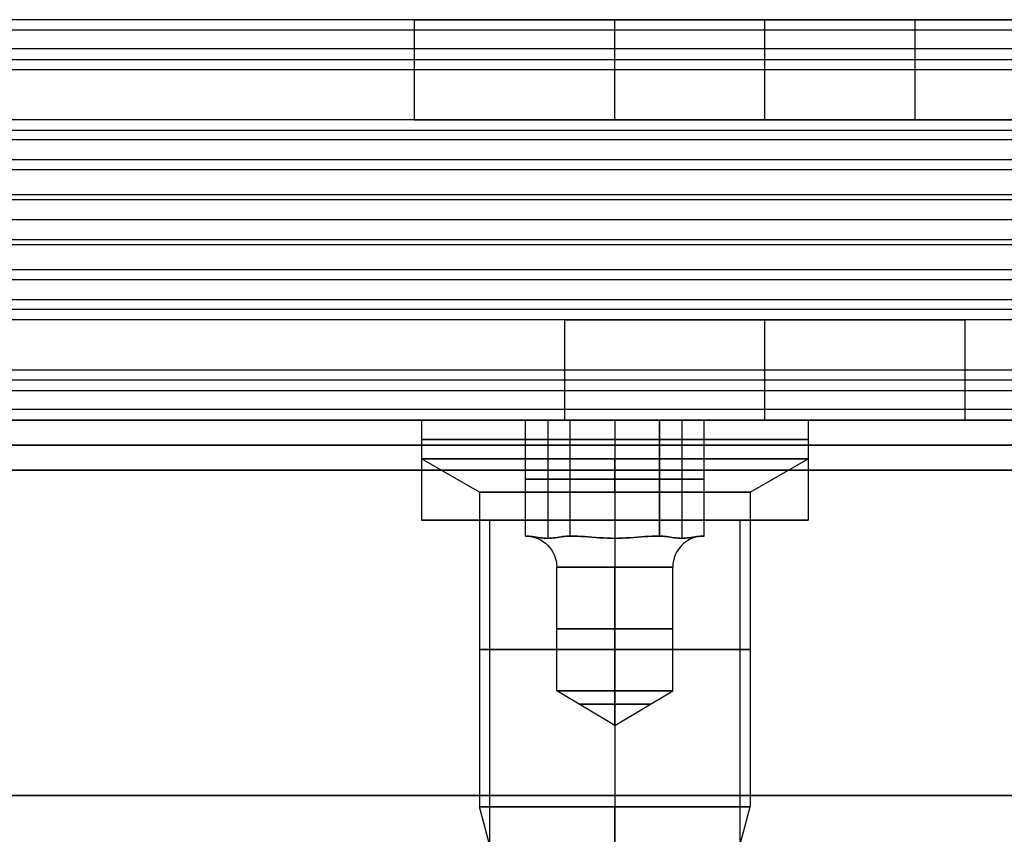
# Model space of a CAD drawing. Header units: millimetres. Extents: x -646 to 654, y -203 to 198.
# Tile 565 of 656: x 264 to 283, y 141 to 157. Entities that reach past the tile are written whole.
import ezdxf

# ---------------------------------------------------------------- set-up
doc = ezdxf.new("R2010")
doc.units = ezdxf.units.MM
doc.layers.add('Default', color=7, linetype='Continuous', true_color=0x000000)

msp = doc.modelspace()

# ---------------------------------------------------------------- linework, layer by layer
at = {"layer": 'Default'}
for p, q in [((-645.384, 149.34, 1170.822), (652.616, 149.34, 1170.822)), ((652.616, 149.34, 772.822), (-645.384, 149.34, 772.822)), ((652.616, 149.34, 971.822), (-645.384, 149.34, 971.822)), ((271.752, 147.34, 881.322), (273.116, 147.34, 881.322)), ((275.616, 147.34, 877.459), (275.616, 147.34, 878.822)), ((275.616, 147.34, 883.822), (275.616, 147.34, 885.186)), ((278.116, 147.34, 881.322), (279.479, 147.34, 881.322))]:
    msp.add_line(p, q, dxfattribs=at)
at = {"layer": 'Default', "color": 9, "true_color": 0xbebcba}
for p, q in [((271.752, 149.34, 881.322), (273.831, 149.34, 881.322)), ((271.752, 149.34, 881.322), (271.752, 148.568, 881.322)), ((274.277, 149.34, 880.549), (274.277, 146.977, 880.549)), ((274.277, 149.34, 882.095), (274.277, 146.977, 882.095)), ((275.616, 149.34, 879.777), (275.616, 146.977, 879.777)), ((275.616, 149.34, 882.868), (275.616, 146.977, 882.868)), ((275.616, 149.34, 877.459), (275.616, 149.34, 879.777)), ((275.616, 149.34, 882.868), (275.616, 149.34, 885.186)), ((275.616, 149.34, 885.186), (275.616, 148.568, 885.186)), ((275.616, 149.34, 877.459), (275.616, 148.568, 877.459)), ((276.954, 149.34, 882.095), (276.954, 146.977, 882.095)), ((276.954, 149.34, 880.549), (276.954, 146.977, 880.549)), ((277.4, 149.34, 881.322), (279.479, 149.34, 881.322)), ((279.479, 149.34, 881.322), (279.479, 148.568, 881.322)), ((272.911, 147.898, 881.322), (271.752, 148.568, 881.322)), ((275.616, 147.898, 884.027), (275.616, 148.568, 885.186)), ((275.616, 147.898, 878.618), (275.616, 148.568, 877.459)), ((278.32, 147.898, 881.322), (279.479, 148.568, 881.322)), ((273.831, 148.159, 881.322), (274.723, 148.159, 879.777)), ((274.723, 148.159, 882.868), (273.831, 148.159, 881.322)), ((274.723, 148.159, 879.777), (276.508, 148.159, 879.777)), ((276.508, 148.159, 882.868), (274.723, 148.159, 882.868)), ((277.4, 148.159, 881.322), (276.508, 148.159, 882.868)), ((276.508, 148.159, 879.777), (277.4, 148.159, 881.322)), ((272.911, 147.898, 881.322), (272.911, 141.613, 881.322)), ((275.616, 147.898, 884.027), (275.616, 141.613, 884.027)), ((275.616, 147.898, 878.618), (275.616, 141.613, 878.618)), ((278.32, 147.898, 881.322), (278.32, 141.613, 881.322)), ((273.831, 147.022, 881.322), (273.838, 147.022, 881.322)), ((273.835, 147.022, 881.329), (273.835, 147.022, 881.316)), ((274.72, 147.022, 879.783), (274.727, 147.022, 879.783)), ((274.72, 147.022, 882.861), (274.727, 147.022, 882.861)), ((274.727, 147.022, 879.783), (274.727, 147.022, 879.777)), ((274.727, 147.022, 882.868), (274.727, 147.022, 882.861)), ((276.504, 147.022, 879.783), (276.504, 147.022, 879.777)), ((276.504, 147.022, 879.783), (276.512, 147.022, 879.783)), ((276.504, 147.022, 882.868), (276.504, 147.022, 882.861)), ((276.504, 147.022, 882.861), (276.512, 147.022, 882.861)), ((277.393, 147.022, 881.322), (277.4, 147.022, 881.322)), ((277.397, 147.022, 881.329), (277.397, 147.022, 881.316)), ((274.457, 143.931, 881.322), (274.457, 146.404, 881.322)), ((275.616, 143.931, 880.163), (275.616, 146.404, 880.163)), ((275.616, 143.931, 882.481), (275.616, 146.404, 882.481)), ((276.775, 143.931, 881.322), (276.775, 146.404, 881.322)), ((275.616, 143.235, 881.322), (274.457, 143.931, 881.322)), ((275.616, 143.235, 881.322), (276.775, 143.931, 881.322)), ((275.616, 143.235, 881.322), (275.616, 143.931, 880.163)), ((275.616, 143.235, 881.322), (275.616, 143.931, 882.481)), ((273.396, 139.804, 881.322), (272.911, 141.613, 881.322)), ((275.616, 140.299, 883.675), (275.616, 141.613, 884.027)), ((275.616, 139.309, 879.235), (275.616, 141.613, 878.618)), ((277.563, 138.786, 881.322), (278.32, 141.613, 881.322))]:
    msp.add_line(p, q, dxfattribs=at)
at = {"layer": 'Default', "color": 9, "true_color": 0xbebcba, "extrusion": (0, -1, 0)}
for centre, radius in [((275.616, 881.322, -148.954), 3.864), ((275.616, 881.322, -144.756), 2.705)]:
    msp.add_circle(centre, radius, dxfattribs=at)
at = {"layer": 'Default', "color": 9, "true_color": 0xbebcba, "extrusion": (0, 1, 0)}
for centre, radius in [((-275.616, 881.322, 145.168), 1.159), ((-275.616, 881.322, 143.664), 0.715)]:
    msp.add_circle(centre, radius, dxfattribs=at)
for centre, radius, start, end in [((-275.616, 881.322, 149.34), 3.864, 270, 90), ((-275.616, 881.322, 148.568), 3.864, 90, 180), ((-275.616, 881.322, 148.568), 3.864, 180, 270), ((-275.616, 881.322, 147.898), 2.705, 270, 0), ((-275.616, 881.322, 147.898), 2.705, 0, 90), ((-275.616, 881.322, 147.022), 1.777, 359.5918, 0.4082), ((-275.616, 881.322, 147.022), 1.777, 359.5918, 0.4082), ((-275.616, 881.322, 147.022), 1.777, 299.5918, 300.4082), ((-275.616, 881.322, 147.022), 1.777, 59.5918, 60.4082), ((-275.616, 881.322, 147.022), 1.777, 59.5918, 60.4082), ((-275.616, 881.322, 147.022), 1.777, 119.5918, 120.4082), ((-275.616, 881.322, 147.022), 1.777, 239.5918, 240.4082), ((-275.616, 881.322, 147.022), 1.777, 119.5918, 120.4082), ((-275.616, 881.322, 147.022), 1.777, 179.5918, 180.4082), ((-275.616, 881.322, 147.022), 1.777, 179.5918, 180.4082), ((-275.616, 881.322, 143.931), 1.159, 270, 90), ((-275.616, 881.322, 141.613), 2.705, 90, 180), ((-275.616, 881.322, 141.613), 2.705, 180, 270)]:
    msp.add_arc(centre, radius, start, end, dxfattribs=at)
at = {"layer": 'Default', "color": 9, "true_color": 0xbebcba, "extrusion": (0, -1, 0)}
for centre, radius, start, end in [((275.616, 881.322, -149.34), 3.864, 270, 0), ((275.616, 881.322, -149.34), 3.864, 0, 90), ((275.616, 881.322, -148.568), 3.864, 90, 180), ((275.616, 881.322, -148.568), 3.864, 180, 270), ((275.616, 881.322, -147.898), 2.705, 270, 0), ((275.616, 881.322, -147.898), 2.705, 0, 90), ((275.616, 881.322, -146.404), 1.159, 90, 270), ((275.616, 881.322, -146.404), 1.159, 270, 90), ((275.616, 881.322, -143.931), 1.159, 0, 90), ((275.616, 881.322, -143.931), 1.159, 270, 0), ((275.616, 881.322, -141.613), 2.705, 90, 180), ((275.616, 881.322, -141.613), 2.705, 180, 270)]:
    msp.add_arc(centre, radius, start, end, dxfattribs=at)
at = {"layer": 'Default', "color": 9, "true_color": 0xbebcba, "extrusion": (0, 0, -1)}
msp.add_arc((-273.838, 146.404, -881.322), 0.618, 90, 180, dxfattribs=at)
at = {"layer": 'Default', "color": 9, "true_color": 0xbebcba, "extrusion": (-1, 0, 0)}
msp.add_arc((-146.404, 883.099, -275.616), 0.618, 202.0243, 270, dxfattribs=at)
at = {"layer": 'Default', "color": 9, "true_color": 0xbebcba, "extrusion": (1, 0, 0)}
msp.add_arc((146.404, 879.545, 275.616), 0.618, 22.0243, 90, dxfattribs=at)
at = {"layer": 'Default', "color": 9, "true_color": 0xbebcba}
msp.add_arc((277.393, 146.404, 881.322), 0.618, 90, 180, dxfattribs=at)
at = {"layer": 'Default'}
for points in [[(628.616, 157.34, 1076.214), (3.616, 157.34, 1076.214), (-621.384, 157.34, 1076.214)], [(628.616, 157.34, 1089.822), (3.616, 157.34, 1089.822), (-621.384, 157.34, 1089.822)], [(271.696, 157.34, 1083.018), (252.116, 157.34, 1083.018), (232.535, 157.34, 1083.018)], [(271.616, 155.34, 1082.214), (271.616, 156.34, 1082.214), (271.616, 157.34, 1082.214)], [(281.616, 157.34, 1086.214), (278.616, 157.34, 1086.214), (275.616, 157.34, 1086.214)], [(275.616, 157.34, 1078.214), (278.616, 157.34, 1078.214), (281.616, 157.34, 1078.214)], [(275.616, 155.34, 1086.214), (275.616, 156.34, 1086.214), (275.616, 157.34, 1086.214)], [(275.616, 155.34, 1078.214), (275.616, 156.34, 1078.214), (275.616, 157.34, 1078.214)], [(278.616, 155.34, 1086.214), (278.616, 156.34, 1086.214), (278.616, 157.34, 1086.214)], [(278.616, 155.34, 1078.214), (278.616, 156.34, 1078.214), (278.616, 157.34, 1078.214)], [(281.616, 155.34, 1086.214), (281.616, 156.34, 1086.214), (281.616, 157.34, 1086.214)], [(281.616, 155.34, 1078.214), (281.616, 156.34, 1078.214), (281.616, 157.34, 1078.214)], [(628.616, 157.129, 1090.717), (3.616, 157.129, 1090.717), (-621.384, 157.129, 1090.717)], [(628.616, 156.755, 1074.8), (3.616, 156.755, 1074.8), (-621.384, 156.755, 1074.8)], [(628.616, 156.54, 1091.422), (3.616, 156.54, 1091.422), (-621.384, 156.54, 1091.422)], [(628.616, 156.34, 1120.822), (3.616, 156.34, 1120.822), (-621.384, 156.34, 1120.822)], [(628.616, 156.34, 1118.822), (3.616, 156.34, 1118.822), (-621.384, 156.34, 1118.822)], [(628.616, 156.34, 1119.822), (3.616, 156.34, 1119.822), (-621.384, 156.34, 1119.822)], [(628.616, 155.34, 1074.214), (3.616, 155.34, 1074.214), (-621.384, 155.34, 1074.214)], [(628.616, 155.34, 1076.214), (3.616, 155.34, 1076.214), (-621.384, 155.34, 1076.214)], [(628.616, 155.34, 1089.714), (3.616, 155.34, 1089.714), (-621.384, 155.34, 1089.714)], [(628.616, 155.34, 1101.322), (3.616, 155.34, 1101.322), (-621.384, 155.34, 1101.322)], [(628.616, 155.34, 1093.822), (3.616, 155.34, 1093.822), (-621.384, 155.34, 1093.822)], [(628.616, 155.34, 1097.572), (3.616, 155.34, 1097.572), (-621.384, 155.34, 1097.572)], [(271.686, 155.34, 1082.964), (252.116, 155.34, 1082.964), (232.546, 155.34, 1082.964)], [(275.616, 155.34, 1086.214), (278.616, 155.34, 1086.214), (281.616, 155.34, 1086.214)], [(281.616, 155.34, 1078.214), (278.616, 155.34, 1078.214), (275.616, 155.34, 1078.214)], [(628.616, 155.129, 1102.217), (3.616, 155.129, 1102.217), (-621.384, 155.129, 1102.217)], [(628.616, 154.94, 1092.622), (3.616, 154.94, 1092.622), (-621.384, 154.94, 1092.622)], [(628.616, 154.54, 1102.922), (3.616, 154.54, 1102.922), (-621.384, 154.54, 1102.922)], [(628.616, 154.34, 1093.822), (3.616, 154.34, 1093.822), (-621.384, 154.34, 1093.822)], [(628.616, 153.84, 1120.822), (3.616, 153.84, 1120.822), (-621.384, 153.84, 1120.822)], [(628.616, 153.84, 1118.822), (3.616, 153.84, 1118.822), (-621.384, 153.84, 1118.822)], [(628.616, 153.74, 1090.914), (3.616, 153.74, 1090.914), (-621.384, 153.74, 1090.914)], [(628.616, 153.34, 1101.214), (3.616, 153.34, 1101.214), (-621.384, 153.34, 1101.214)], [(628.616, 153.34, 1093.822), (3.616, 153.34, 1093.822), (-621.384, 153.34, 1093.822)], [(628.616, 153.34, 1097.518), (3.616, 153.34, 1097.518), (-621.384, 153.34, 1097.518)], [(628.616, 153.34, 1093.822), (3.616, 153.34, 1093.822), (-621.384, 153.34, 1093.822)], [(628.616, 153.34, 1101.214), (3.616, 153.34, 1101.214), (-621.384, 153.34, 1101.214)], [(628.616, 153.34, 1097.518), (3.616, 153.34, 1097.518), (-621.384, 153.34, 1097.518)], [(628.616, 152.94, 1104.122), (3.616, 152.94, 1104.122), (-621.384, 152.94, 1104.122)], [(628.616, 152.84, 1074.214), (3.616, 152.84, 1074.214), (-621.384, 152.84, 1074.214)], [(628.616, 152.84, 1076.214), (3.616, 152.84, 1076.214), (-621.384, 152.84, 1076.214)], [(628.616, 152.34, 1101.214), (3.616, 152.34, 1101.214), (-621.384, 152.34, 1101.214)], [(628.616, 152.14, 1092.114), (3.616, 152.14, 1092.114), (-621.384, 152.14, 1092.114)], [(628.616, 151.74, 1102.414), (3.616, 151.74, 1102.414), (-621.384, 151.74, 1102.414)], [(628.616, 151.551, 1092.819), (3.616, 151.551, 1092.819), (-621.384, 151.551, 1092.819)], [(628.616, 151.34, 1093.714), (3.616, 151.34, 1093.714), (-621.384, 151.34, 1093.714)], [(628.616, 151.34, 1101.214), (3.616, 151.34, 1101.214), (-621.384, 151.34, 1101.214)], [(628.616, 151.34, 1097.464), (3.616, 151.34, 1097.464), (-621.384, 151.34, 1097.464)], [(628.616, 151.34, 1120.822), (3.616, 151.34, 1120.822), (-621.384, 151.34, 1120.822)], [(628.616, 151.34, 1118.822), (3.616, 151.34, 1118.822), (-621.384, 151.34, 1118.822)], [(628.616, 151.34, 1105.322), (3.616, 151.34, 1105.322), (-621.384, 151.34, 1105.322)], [(274.686, 151.34, 1112.072), (255.116, 151.34, 1112.072), (235.546, 151.34, 1112.072)], [(274.616, 149.34, 1112.822), (274.616, 150.34, 1112.822), (274.616, 151.34, 1112.822)], [(278.616, 149.34, 1108.822), (278.616, 150.34, 1108.822), (278.616, 151.34, 1108.822)], [(278.616, 149.34, 1116.822), (278.616, 150.34, 1116.822), (278.616, 151.34, 1116.822)], [(321.686, 151.34, 1112.072), (302.116, 151.34, 1112.072), (282.546, 151.34, 1112.072)], [(282.616, 149.34, 1112.822), (282.616, 150.34, 1112.822), (282.616, 151.34, 1112.822)], [(628.616, 150.34, 1074.214), (3.616, 150.34, 1074.214), (-621.384, 150.34, 1074.214)], [(628.616, 150.34, 1076.214), (3.616, 150.34, 1076.214), (-621.384, 150.34, 1076.214)], [(628.616, 150.34, 1075.214), (3.616, 150.34, 1075.214), (-621.384, 150.34, 1075.214)], [(628.616, 150.14, 1103.614), (3.616, 150.14, 1103.614), (-621.384, 150.14, 1103.614)], [(628.616, 149.926, 1120.236), (3.616, 149.926, 1120.236), (-621.384, 149.926, 1120.236)], [(628.616, 149.551, 1104.319), (3.616, 149.551, 1104.319), (-621.384, 149.551, 1104.319)], [(628.616, 149.34, 1118.822), (3.616, 149.34, 1118.822), (-621.384, 149.34, 1118.822)], [(628.616, 149.34, 1105.214), (3.616, 149.34, 1105.214), (-621.384, 149.34, 1105.214)], [(274.696, 149.34, 1112.018), (255.116, 149.34, 1112.018), (235.535, 149.34, 1112.018)], [(271.752, 149.34, 881.322), (271.752, 148.34, 881.322), (271.752, 147.34, 881.322)], [(275.616, 149.34, 885.186), (275.616, 148.34, 885.186), (275.616, 147.34, 885.186)], [(275.616, 149.34, 877.459), (275.616, 148.34, 877.459), (275.616, 147.34, 877.459)], [(279.479, 149.34, 881.322), (279.479, 148.34, 881.322), (279.479, 147.34, 881.322)], [(321.696, 149.34, 1112.018), (302.116, 149.34, 1112.018), (282.535, 149.34, 1112.018)], [(-645.384, 148.84, 1171.322), (3.616, 148.84, 1171.322), (652.616, 148.84, 1171.322)], [(652.616, 148.84, 772.322), (3.616, 148.84, 772.322), (-645.384, 148.84, 772.322)], [(-645.384, 148.34, 1171.822), (3.616, 148.34, 1171.822), (652.616, 148.34, 1171.822)], [(652.616, 148.34, 771.822), (3.616, 148.34, 771.822), (-645.384, 148.34, 771.822)], [(273.116, 147.34, 881.322), (273.116, 140.84, 881.322), (273.116, 134.34, 881.322)], [(275.616, 147.34, 883.822), (275.616, 140.84, 883.822), (275.616, 134.34, 883.822)], [(275.616, 147.34, 878.822), (275.616, 140.84, 878.822), (275.616, 134.34, 878.822)], [(278.116, 147.34, 881.322), (278.116, 140.84, 881.322), (278.116, 134.34, 881.322)], [(-645.384, 141.84, 1171.822), (3.616, 141.84, 1171.822), (652.616, 141.84, 1171.822)], [(652.616, 141.84, 771.822), (3.616, 141.84, 771.822), (-645.384, 141.84, 771.822)]]:
    msp.add_open_spline(points, degree=2, dxfattribs=at)
for points, weights, knots in [([(275.616, 157.34, 1086.214), (271.616, 157.34, 1086.214), (271.616, 157.34, 1082.214), (271.616, 157.34, 1078.214), (275.616, 157.34, 1078.214)], [1, 0.707106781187, 1, 0.707106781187, 1], [-55.699112, -55.699112, -55.699112, -49.415927, -49.415927, -43.132741, -43.132741, -43.132741]), ([(281.616, 157.34, 1078.214), (285.616, 157.34, 1078.214), (285.616, 157.34, 1082.214), (285.616, 157.34, 1086.214), (281.616, 157.34, 1086.214)], [1, 0.707106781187, 1, 0.707106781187, 1], [-37.132741, -37.132741, -37.132741, -30.849556, -30.849556, -24.566371, -24.566371, -24.566371]), ([(275.616, 155.34, 1078.214), (271.616, 155.34, 1078.214), (271.616, 155.34, 1082.214), (271.616, 155.34, 1086.214), (275.616, 155.34, 1086.214)], [1, 0.707106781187, 1, 0.707106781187, 1], [43.132741, 43.132741, 43.132741, 49.415927, 49.415927, 55.699112, 55.699112, 55.699112]), ([(281.616, 155.34, 1086.214), (285.616, 155.34, 1086.214), (285.616, 155.34, 1082.214), (285.616, 155.34, 1078.214), (281.616, 155.34, 1078.214)], [1, 0.707106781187, 1, 0.707106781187, 1], [24.566371, 24.566371, 24.566371, 30.849556, 30.849556, 37.132741, 37.132741, 37.132741]), ([(282.616, 151.34, 1112.822), (282.616, 151.34, 1116.822), (278.616, 151.34, 1116.822), (274.616, 151.34, 1116.822), (274.616, 151.34, 1112.822), (274.616, 151.34, 1108.822), (278.616, 151.34, 1108.822), (282.616, 151.34, 1108.822), (282.616, 151.34, 1112.822)], [1, 0.707106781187, 1, 0.707106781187, 1, 0.707106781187, 1, 0.707106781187, 1], [0, 0, 0, 6.283185, 6.283185, 12.566371, 12.566371, 18.849556, 18.849556, 25.132741, 25.132741, 25.132741]), ([(279.479, 149.34, 881.322), (279.479, 149.34, 885.186), (275.616, 149.34, 885.186), (271.752, 149.34, 885.186), (271.752, 149.34, 881.322), (271.752, 149.34, 877.459), (275.616, 149.34, 877.459), (279.479, 149.34, 877.459), (279.479, 149.34, 881.322)], [1, 0.707106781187, 1, 0.707106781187, 1, 0.707106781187, 1, 0.707106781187, 1], [7.853982, 7.853982, 7.853982, 15.707963, 15.707963, 23.561945, 23.561945, 31.415927, 31.415927, 39.269908, 39.269908, 39.269908]), ([(282.616, 149.34, 1112.822), (282.616, 149.34, 1108.822), (278.616, 149.34, 1108.822), (274.616, 149.34, 1108.822), (274.616, 149.34, 1112.822), (274.616, 149.34, 1116.822), (278.616, 149.34, 1116.822), (282.616, 149.34, 1116.822), (282.616, 149.34, 1112.822)], [1, 0.707106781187, 1, 0.707106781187, 1, 0.707106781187, 1, 0.707106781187, 1], [-25.132741, -25.132741, -25.132741, -18.849556, -18.849556, -12.566371, -12.566371, -6.283185, -6.283185, 0, 0, 0]), ([(282.616, 149.34, 1112.822), (282.616, 149.34, 1108.822), (278.616, 149.34, 1108.822), (274.616, 149.34, 1108.822), (274.616, 149.34, 1112.822), (274.616, 149.34, 1116.822), (278.616, 149.34, 1116.822), (282.616, 149.34, 1116.822), (282.616, 149.34, 1112.822)], [1, 0.707106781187, 1, 0.707106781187, 1, 0.707106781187, 1, 0.707106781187, 1], [-25.132741, -25.132741, -25.132741, -18.849556, -18.849556, -12.566371, -12.566371, -6.283185, -6.283185, 0, 0, 0]), ([(279.479, 148.34, 881.322), (279.479, 148.34, 885.186), (275.616, 148.34, 885.186), (271.752, 148.34, 885.186), (271.752, 148.34, 881.322), (271.752, 148.34, 877.459), (275.616, 148.34, 877.459), (279.479, 148.34, 877.459), (279.479, 148.34, 881.322)], [1, 0.707106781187, 1, 0.707106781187, 1, 0.707106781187, 1, 0.707106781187, 1], [7.853982, 7.853982, 7.853982, 15.707963, 15.707963, 23.561945, 23.561945, 31.415927, 31.415927, 39.269908, 39.269908, 39.269908]), ([(279.479, 147.34, 881.322), (279.479, 147.34, 885.186), (275.616, 147.34, 885.186), (271.752, 147.34, 885.186), (271.752, 147.34, 881.322), (271.752, 147.34, 877.459), (275.616, 147.34, 877.459), (279.479, 147.34, 877.459), (279.479, 147.34, 881.322)], [1, 0.707106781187, 1, 0.707106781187, 1, 0.707106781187, 1, 0.707106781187, 1], [7.853982, 7.853982, 7.853982, 15.707963, 15.707963, 23.561945, 23.561945, 31.415927, 31.415927, 39.269908, 39.269908, 39.269908]), ([(278.116, 147.34, 881.322), (278.116, 147.34, 883.822), (275.616, 147.34, 883.822), (273.116, 147.34, 883.822), (273.116, 147.34, 881.322), (273.116, 147.34, 878.822), (275.616, 147.34, 878.822), (278.116, 147.34, 878.822), (278.116, 147.34, 881.322)], [1, 0.707106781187, 1, 0.707106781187, 1, 0.707106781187, 1, 0.707106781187, 1], [0, 0, 0, 5.497787, 5.497787, 10.995574, 10.995574, 16.493361, 16.493361, 21.991149, 21.991149, 21.991149])]:
    msp.add_rational_spline(points, weights, degree=2, knots=knots, dxfattribs=at)
at = {"layer": 'Default', "color": 9, "true_color": 0xbebcba}
for points in [[(273.831, 149.34, 881.322), (274.277, 149.34, 880.549), (274.723, 149.34, 879.777)], [(273.831, 147.022, 881.322), (273.831, 148.181, 881.322), (273.831, 149.34, 881.322)], [(274.723, 149.34, 882.868), (274.277, 149.34, 882.095), (273.831, 149.34, 881.322)], [(274.723, 149.34, 879.777), (275.616, 149.34, 879.777), (276.508, 149.34, 879.777)], [(274.723, 147.022, 879.777), (274.723, 148.181, 879.777), (274.723, 149.34, 879.777)], [(274.723, 147.022, 882.868), (274.723, 148.181, 882.868), (274.723, 149.34, 882.868)], [(276.508, 149.34, 882.868), (275.616, 149.34, 882.868), (274.723, 149.34, 882.868)], [(276.508, 149.34, 879.777), (276.508, 148.181, 879.777), (276.508, 147.022, 879.777)], [(276.508, 147.022, 882.868), (276.508, 148.181, 882.868), (276.508, 149.34, 882.868)], [(277.4, 149.34, 881.322), (276.954, 149.34, 882.095), (276.508, 149.34, 882.868)], [(276.508, 149.34, 879.777), (276.954, 149.34, 880.549), (277.4, 149.34, 881.322)], [(277.4, 147.022, 881.322), (277.4, 148.181, 881.322), (277.4, 149.34, 881.322)], [(273.831, 147.022, 881.322), (273.835, 147.022, 881.316), (273.838, 147.022, 881.31)], [(273.838, 147.022, 881.335), (273.835, 147.022, 881.329), (273.831, 147.022, 881.322)], [(274.716, 147.022, 879.789), (274.72, 147.022, 879.783), (274.723, 147.022, 879.777)], [(274.723, 147.022, 882.868), (274.72, 147.022, 882.861), (274.716, 147.022, 882.855)], [(274.723, 147.022, 879.777), (274.731, 147.022, 879.777), (274.738, 147.022, 879.777)], [(274.738, 147.022, 882.868), (274.731, 147.022, 882.868), (274.723, 147.022, 882.868)], [(276.493, 147.022, 879.777), (276.501, 147.022, 879.777), (276.508, 147.022, 879.777)], [(276.493, 147.022, 882.868), (276.501, 147.022, 882.868), (276.508, 147.022, 882.868)], [(276.508, 147.022, 882.868), (276.512, 147.022, 882.861), (276.515, 147.022, 882.855)], [(276.508, 147.022, 879.777), (276.512, 147.022, 879.783), (276.515, 147.022, 879.789)], [(277.4, 147.022, 881.322), (277.397, 147.022, 881.329), (277.393, 147.022, 881.335)], [(277.393, 147.022, 881.31), (277.397, 147.022, 881.316), (277.4, 147.022, 881.322)]]:
    msp.add_open_spline(points, degree=2, dxfattribs=at)
for points, knots in [([(274.716, 147.022, 879.789), (274.673, 147.022, 879.864), (274.622, 147.017, 879.953), (274.485, 146.997, 880.19), (274.372, 146.977, 880.386), (274.183, 146.977, 880.713), (274.07, 146.997, 880.909), (273.933, 147.017, 881.146), (273.881, 147.022, 881.235), (273.838, 147.022, 881.31)], [-2.276069, -2.276069, -2.276069, -2.276069, -1.921118, -1.921118, -1.138035, -1.138035, -0.354951, -0.354951, 0, 0, 0, 0]), ([(273.838, 147.022, 881.335), (273.881, 147.022, 881.409), (273.933, 147.017, 881.498), (274.07, 146.997, 881.735), (274.183, 146.977, 881.931), (274.372, 146.977, 882.259), (274.485, 146.997, 882.454), (274.622, 147.017, 882.692), (274.673, 147.022, 882.781), (274.716, 147.022, 882.855)], [-2.276069, -2.276069, -2.276069, -2.276069, -1.921118, -1.921118, -1.138035, -1.138035, -0.354951, -0.354951, 0, 0, 0, 0]), ([(275.616, 146.977, 879.777), (275.427, 146.977, 879.777), (275.201, 146.997, 879.777), (274.926, 147.017, 879.777), (274.824, 147.022, 879.777), (274.738, 147.022, 879.777)], [-1.138035, -1.138035, -1.138035, -1.138035, -0.354951, -0.354951, 0, 0, 0, 0]), ([(274.738, 147.022, 882.868), (274.824, 147.022, 882.868), (274.926, 147.017, 882.868), (275.201, 146.997, 882.868), (275.427, 146.977, 882.868), (275.616, 146.977, 882.868)], [-2.276069, -2.276069, -2.276069, -2.276069, -1.921118, -1.921118, -1.138035, -1.138035, -1.138035, -1.138035]), ([(276.493, 147.022, 879.777), (276.408, 147.022, 879.777), (276.305, 147.017, 879.777), (276.031, 146.997, 879.777), (275.805, 146.977, 879.777), (275.616, 146.977, 879.777)], [-1.138035, -1.138035, -1.138035, -1.138035, -0.783084, -0.783084, 0, 0, 0, 0]), ([(275.616, 146.977, 882.868), (275.805, 146.977, 882.868), (276.031, 146.997, 882.868), (276.305, 147.017, 882.868), (276.408, 147.022, 882.868), (276.493, 147.022, 882.868)], [-1.138035, -1.138035, -1.138035, -1.138035, -0.354951, -0.354951, 0, 0, 0, 0]), ([(276.515, 147.022, 882.855), (276.558, 147.022, 882.781), (276.609, 147.017, 882.692), (276.746, 146.997, 882.454), (276.859, 146.977, 882.259), (277.049, 146.977, 881.931), (277.162, 146.997, 881.735), (277.299, 147.017, 881.498), (277.35, 147.022, 881.409), (277.393, 147.022, 881.335)], [-2.276069, -2.276069, -2.276069, -2.276069, -1.921118, -1.921118, -1.138035, -1.138035, -0.354951, -0.354951, 0, 0, 0, 0]), ([(277.393, 147.022, 881.31), (277.35, 147.022, 881.235), (277.299, 147.017, 881.146), (277.162, 146.997, 880.909), (277.049, 146.977, 880.713), (276.859, 146.977, 880.386), (276.746, 146.997, 880.19), (276.609, 147.017, 879.953), (276.558, 147.022, 879.864), (276.515, 147.022, 879.789)], [-2.276069, -2.276069, -2.276069, -2.276069, -1.921118, -1.921118, -1.138035, -1.138035, -0.354951, -0.354951, 0, 0, 0, 0])]:
    msp.add_open_spline(points, degree=3, knots=knots, dxfattribs=at)

doc.saveas('drawing.dxf')
